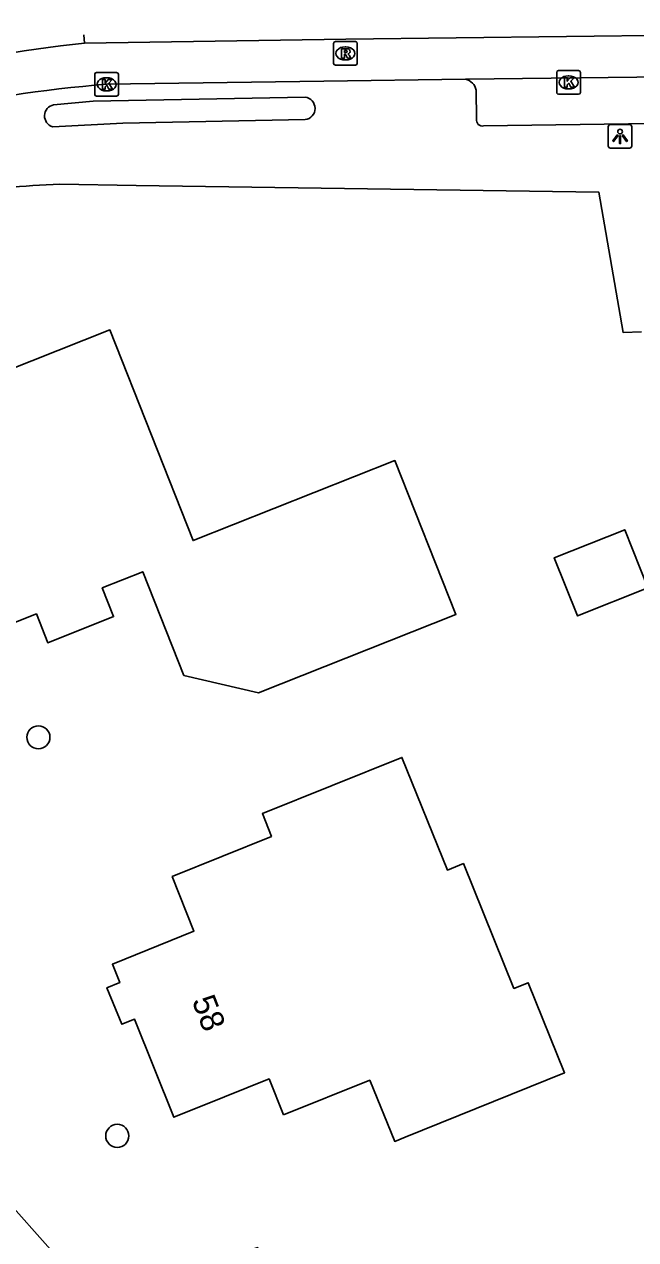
# Model space of a CAD drawing. Extents: x 159961 to 160856, y 382704 to 383353.
# Drawn here: x 159995.3 to 160021.2, y 383238.8 to 383290.3 of the extents above; entities that cross this region are included whole.
import ezdxf

# ---------------------------------------------------------------- set-up
doc = ezdxf.new("R2010")
doc.units = 0
for name, color, linetype in [('IMGEO_Boom', 7, 'Continuous'), ('IMGEO_Kolk', 7, 'Continuous'), ('IMGEO_Lichtpunt', 7, 'Continuous'), ('IMGEO_Pand', 7, 'Continuous'), ('IMGEO_Pand_nummerreeks', 7, 'Continuous'), ('IMGEO_Rijbaan_lokaal_gesloten', 7, 'Continuous'), ('IMGEO_Rijbaan_lokaal_open', 7, 'Continuous'), ('IMGEO_Rioolput', 7, 'Continuous'), ('IMGEO_Voetpad_open', 7, 'Continuous')]:
    doc.layers.add(name, color=color, linetype=linetype)

msp = doc.modelspace()

# ---------------------------------------------------------------- linework, layer by layer
at = {"layer": 'IMGEO_Boom'}
for centre in [(159995.853, 383260.094), (159999.196, 383243.195)]:
    msp.add_circle(centre, 0.489, dxfattribs=at)
at = {"layer": 'IMGEO_Kolk'}
for p, q in [((160017.899, 383288.364), (160018.751, 383288.364)), ((159998.243, 383287.356), (159998.243, 383288.208)), ((159998.318, 383288.282), (159999.17, 383288.282)), ((159998.731, 383288.062), (159998.756, 383288.062)), ((159999.244, 383288.208), (159999.244, 383287.356)), ((160017.824, 383287.438), (160017.824, 383288.29)), ((160018.312, 383288.144), (160018.337, 383288.144)), ((160018.825, 383288.29), (160018.825, 383287.438)), ((159998.754, 383287.502), (159998.729, 383287.502)), ((160018.751, 383287.364), (160017.899, 383287.364)), ((160018.335, 383287.584), (160018.31, 383287.584)), ((159999.17, 383287.282), (159998.318, 383287.282))]:
    msp.add_line(p, q, dxfattribs=at)
for points in [[(160017.899, 383288.364), (160018.751, 383288.364)], [(159998.243, 383287.356), (159998.243, 383288.208)], [(159998.318, 383288.282), (159999.17, 383288.282)], [(159998.564, 383287.982), (159998.687, 383287.982), (159998.687, 383287.831), (159998.817, 383287.982), (159998.981, 383287.982), (159998.835, 383287.831), (159998.988, 383287.582), (159998.836, 383287.582), (159998.751, 383287.746), (159998.687, 383287.679), (159998.687, 383287.582), (159998.564, 383287.582), (159998.564, 383287.982)], [(159999.244, 383288.208), (159999.244, 383287.356)], [(160017.824, 383287.438), (160017.824, 383288.29)], [(160018.145, 383288.064), (160018.268, 383288.064), (160018.268, 383287.913), (160018.398, 383288.064), (160018.562, 383288.064), (160018.416, 383287.913), (160018.569, 383287.664), (160018.417, 383287.664), (160018.332, 383287.828), (160018.268, 383287.761), (160018.268, 383287.664), (160018.145, 383287.664), (160018.145, 383288.064)], [(160018.825, 383288.29), (160018.825, 383287.438)], [(160018.751, 383287.364), (160017.899, 383287.364)], [(159999.17, 383287.282), (159998.318, 383287.282)]]:
    msp.add_lwpolyline(points, dxfattribs=at)
for centre, start, end in [((160017.901, 383288.288), 91.552, 178.448), ((160017.901, 383288.288), 91.552, 178.448), ((160018.749, 383288.288), 1.552, 88.448), ((160018.749, 383288.288), 1.552, 88.448), ((159998.32, 383288.206), 91.552, 178.448), ((159998.32, 383288.206), 91.552, 178.448), ((159999.168, 383288.206), 1.552, 88.448), ((159999.168, 383288.206), 1.552, 88.448), ((159998.32, 383287.358), 181.552, 268.448), ((159998.32, 383287.358), 181.552, 268.448), ((159999.168, 383287.358), 271.552, 358.448), ((159999.168, 383287.358), 271.552, 358.448), ((160017.901, 383287.44), 181.552, 268.448), ((160017.901, 383287.44), 181.552, 268.448), ((160018.749, 383287.44), 271.552, 358.448), ((160018.749, 383287.44), 271.552, 358.448)]:
    msp.add_arc(centre, 0.0765, start, end, dxfattribs=at)
for centre, major_axis, ratio, start_param, end_param in [((159998.73, 383287.782), (-0.387, 0.002), 0.722429, 4.712389, 7.853982), ((159998.755, 383287.782), (-0.39, 0.002), 0.717154, 1.570796, 4.712389), ((160018.311, 383287.864), (-0.387, 0.002), 0.722429, 4.712389, 7.853982), ((160018.336, 383287.864), (-0.39, 0.002), 0.717154, 1.570796, 4.712389)]:
    msp.add_ellipse(centre, major_axis=major_axis, ratio=ratio, start_param=start_param, end_param=end_param, dxfattribs=at)
at = {"layer": 'IMGEO_Lichtpunt'}
for p, q in [((160020.007, 383285.979), (160020.007, 383285.172)), ((160020.007, 383285.979), (160020.007, 383285.172)), ((160020.909, 383286.074), (160020.101, 383286.074)), ((160020.909, 383286.074), (160020.101, 383286.074)), ((160021.003, 383285.172), (160021.003, 383285.979)), ((160021.003, 383285.172), (160021.003, 383285.979)), ((160020.101, 383285.078), (160020.909, 383285.078)), ((160020.101, 383285.078), (160020.909, 383285.078))]:
    msp.add_line(p, q, dxfattribs=at)
for points in [[(160020.381, 383285.643), (160020.42, 383285.615), (160020.232, 383285.353), (160020.194, 383285.38), (160020.381, 383285.643)], [(160020.483, 383285.595), (160020.53, 383285.595), (160020.53, 383285.273), (160020.483, 383285.273), (160020.483, 383285.595)], [(160020.593, 383285.615), (160020.631, 383285.642), (160020.818, 383285.38), (160020.779, 383285.352), (160020.593, 383285.615)]]:
    msp.add_lwpolyline(points, dxfattribs=at)
msp.add_circle((160020.506, 383285.777), 0.0994, dxfattribs=at)
for centre, start, end in [((160020.101, 383285.979), 90, 180), ((160020.101, 383285.979), 90, 180), ((160020.909, 383285.979), 0, 90), ((160020.909, 383285.979), 0, 90), ((160020.101, 383285.172), 180, 270), ((160020.101, 383285.172), 180, 270), ((160020.909, 383285.172), 270, 0), ((160020.909, 383285.172), 270, 360)]:
    msp.add_arc(centre, 0.0946, start, end, dxfattribs=at)
at = {"layer": 'IMGEO_Pand'}
for points in [[(160002.018, 383262.712), (160000.276, 383267.111), (159998.559, 383266.431), (159999.041, 383265.213), (159996.252, 383264.107), (159995.769, 383265.324), (159990.498, 383263.234), (159986.81, 383272.583), (159998.885, 383277.371), (160002.407, 383268.436), (160010.962, 383271.828), (160013.55, 383265.303), (160005.184, 383261.986), (160002.018, 383262.712)], [(160021.685, 383266.426), (160018.699, 383265.242), (160017.72, 383267.709), (160020.707, 383268.893), (160021.685, 383266.426)], [(160006.246, 383244.088), (160005.629, 383245.613), (160003.741, 383244.854), (160001.588, 383243.987), (159999.924, 383248.145), (159999.386, 383247.926), (159998.754, 383249.478), (159999.302, 383249.691), (159998.989, 383250.47), (160002.445, 383251.875), (160001.525, 383254.19), (160005.731, 383255.891), (160005.347, 383256.863), (160011.257, 383259.242), (160013.192, 383254.467), (160013.869, 383254.74), (160016.01, 383249.447), (160016.612, 383249.69), (160018.157, 383245.871), (160011.399, 383243.138), (160010.955, 383242.958), (160009.896, 383245.554), (160006.246, 383244.088)]]:
    msp.add_lwpolyline(points, dxfattribs=at)
at = {"layer": 'IMGEO_Rijbaan_lokaal_gesloten'}
for points in [[(159997.814, 383289.529), (160008.881, 383289.691), (160036.947, 383290.034), (160059.258, 383290.327)], [(160013.952, 383287.999), (160036.94, 383288.267), (160055.475, 383288.504), (160059.777, 383288.576)], [(160013.952, 383287.999), (160007.95, 383287.922), (159998.744, 383287.782)]]:
    msp.add_lwpolyline(points, dxfattribs=at)
msp.add_arc((160002.595, 383237.495), 50.435, 94.3795, 131.0712, dxfattribs=at)
at = {"layer": 'IMGEO_Rijbaan_lokaal_open'}
msp.add_lwpolyline([(159997.814, 383289.529), (159997.778, 383289.885)], dxfattribs=at)
msp.add_arc((160003.271, 383236.118), 53.689, 95.8341, 130.983, dxfattribs=at)
at = {"layer": 'IMGEO_Rioolput'}
for p, q in [((160008.366, 383288.668), (160008.366, 383289.52)), ((160008.441, 383289.594), (160009.293, 383289.594)), ((160009.367, 383289.52), (160009.367, 383288.668)), ((160008.854, 383289.374), (160008.879, 383289.374)), ((160009.293, 383288.594), (160008.441, 383288.594)), ((160008.877, 383288.814), (160008.852, 383288.814))]:
    msp.add_line(p, q, dxfattribs=at)
for points in [[(160008.366, 383288.668), (160008.366, 383289.52)], [(160008.441, 383289.594), (160009.293, 383289.594)], [(160009.367, 383289.52), (160009.367, 383288.668)], [(160008.955, 383289.292), (160008.703, 383289.294), (160008.703, 383288.894)], [(160008.703, 383288.894), (160008.827, 383288.894), (160008.827, 383289.056), (160008.838, 383289.056)], [(160008.881, 383289.213), (160008.827, 383289.213), (160008.827, 383289.132)], [(160008.827, 383289.132), (160008.879, 383289.132)], [(160008.885, 383289.027), (160008.956, 383288.894), (160009.096, 383288.894), (160009.031, 383289.02)], [(160009.293, 383288.594), (160008.441, 383288.594)]]:
    msp.add_lwpolyline(points, dxfattribs=at)
for centre, radius, start, end in [((160008.443, 383289.518), 0.0765, 91.552, 178.448), ((160008.443, 383289.518), 0.0765, 91.552, 178.448), ((160009.291, 383289.518), 0.0765, 1.552, 88.448), ((160009.291, 383289.518), 0.0765, 1.552, 88.448), ((160008.837, 383289.003), 0.0533, 26.0293, 88.6989), ((160008.863, 383289.321), 0.19, 274.7715, 282.9687), ((160008.887, 383289.117), 0.0964, 77.0061, 93.1865), ((160008.901, 383289.174), 0.0378, 276.6634, 79.6772), ((160008.954, 383289.182), 0.109, 350.3612, 89.416), ((160008.952, 383289.182), 0.112, 277.5842, 350.9817), ((160008.936, 383288.967), 0.108, 29.5134, 73.7905), ((160008.443, 383288.67), 0.0765, 181.552, 268.448), ((160008.443, 383288.67), 0.0765, 181.552, 268.448), ((160009.291, 383288.67), 0.0765, 271.552, 358.448), ((160009.291, 383288.67), 0.0765, 271.552, 358.448)]:
    msp.add_arc(centre, radius, start, end, dxfattribs=at)
for centre, major_axis, ratio, start_param, end_param in [((160008.853, 383289.094), (-0.387, 0.002), 0.722429, 4.712389, 7.853982), ((160008.878, 383289.094), (-0.39, 0.002), 0.717154, 1.570796, 4.712389)]:
    msp.add_ellipse(centre, major_axis=major_axis, ratio=ratio, start_param=start_param, end_param=end_param, dxfattribs=at)
at = {"layer": 'IMGEO_Voetpad_open'}
for points in [[(160014.42, 383286.306), (160014.403, 383287.534)], [(159996.496, 383286.914), (159998.175, 383287.072), (160007.161, 383287.236)], [(160059.032, 383286.566), (160034.176, 383286.285), (160014.724, 383286.017)], [(159999.437, 383286.131), (159996.458, 383285.978)], [(160007.165, 383286.285), (159999.437, 383286.131)], [(160021.414, 383277.287), (160020.642, 383277.254), (160019.606, 383283.216), (160000, 383283.499), (159996.758, 383283.546)], [(159970.658, 383268.765), (159986.013, 383250.759), (159992.759, 383242.419), (159998.051, 383236.487), (160000.542, 383236.934), (160005.149, 383238.457), (160013.087, 383206.7), (160019.094, 383183.073)]]:
    msp.add_lwpolyline(points, dxfattribs=at)
for centre, radius, start, end in [((160013.841, 383287.441), 0.569, 9.4455, 78.8033), ((159996.596, 383286.441), 0.483, 101.9299, 253.4204), ((160007.1, 383286.76), 0.48, 277.7414, 82.7405), ((160014.675, 383286.27), 0.258, 172.0073, 280.8907), ((159997.847, 383249.876), 33.688, 91.8526, 107.3662)]:
    msp.add_arc(centre, radius, start, end, dxfattribs=at)

# ---------------------------------------------------------------- texts
at = {"layer": 'IMGEO_Pand_nummerreeks'}
msp.add_text('58', height=1, rotation=291.2052, dxfattribs=at).set_placement((160002.344, 383248.926))

doc.saveas('drawing.dxf')
